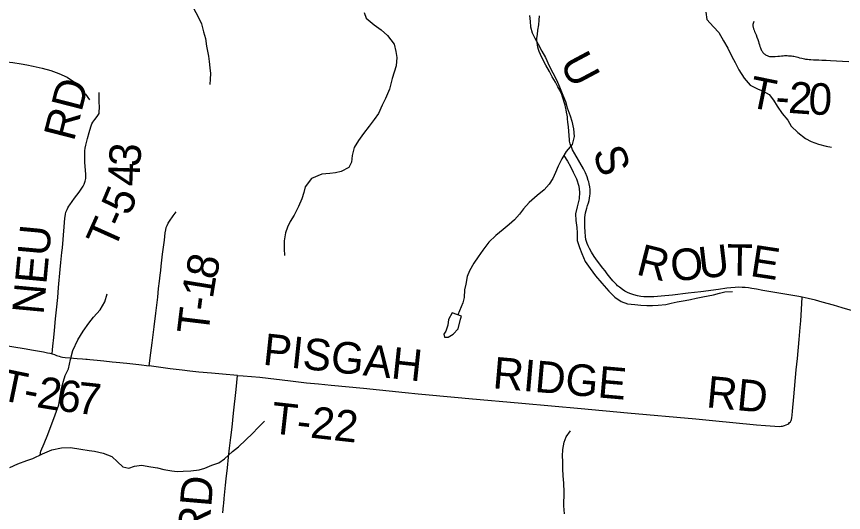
# Model space of a CAD drawing. Extents: x 1451455 to 1749751, y 218250 to 574981.
# Drawn here: x 1572855 to 1580723, y 286670 to 291386 of the extents above; entities that cross this region are included whole.
import ezdxf

# ---------------------------------------------------------------- set-up
doc = ezdxf.new("R2010")
doc.units = 0
for name, color, linetype in [('GM_X_County_Road', 7, 'Continuous'), ('GM_X_County_Road_Text', 7, 'Continuous'), ('GM_X_Minor_Lake', 7, 'Continuous'), ('GM_X_Minor_River', 7, 'Continuous'), ('GM_X_Township_Road', 7, 'Continuous'), ('GM_X_Township_Road_Text', 7, 'Continuous')]:
    doc.layers.add(name, color=color, linetype=linetype)

msp = doc.modelspace()

# ---------------------------------------------------------------- linework, layer by layer
at = {"layer": 'GM_X_County_Road'}
for points in [[(1580330.7, 288717.5), (1580298.8, 288723.7), (1580088.3, 288758.3), (1579955.3, 288780.8), (1579895.6, 288792.1), (1579850.1, 288799.4), (1579819.7, 288804.9), (1579788.9, 288809), (1579760, 288810.9), (1579725.8, 288811.4), (1579692.6, 288810.5), (1579653.2, 288807.2), (1579614.3, 288802.1), (1579534.5, 288790.8), (1579366.8, 288769.5), (1579244.3, 288756.3), (1579097.3, 288738.1), (1578988, 288728), (1578919.9, 288722.1), (1578875.7, 288720.2), (1578849.9, 288720.2), (1578824.1, 288722.1), (1578793.7, 288724.8), (1578763.4, 288730.8), (1578730.1, 288739.7), (1578699.6, 288750), (1578675.7, 288760), (1578643.8, 288776.1), (1578620.6, 288790.8), (1578591.7, 288811.6), (1578574.8, 288825.4), (1578562.3, 288837.3), (1578530.1, 288872.5), (1578500.8, 288906.9), (1578475.1, 288940.8), (1578455, 288966.7), (1578435.2, 288993), (1578382.7, 289060), (1578350.7, 289105.3), (1578325, 289146.9), (1578306.7, 289181.4), (1578294.8, 289204.7), (1578284.5, 289228.6), (1578278.2, 289246.2), (1578272.6, 289266.3), (1578268.2, 289293.9), (1578265.1, 289338.6), (1578263.2, 289387.8), (1578261.6, 289430.2), (1578261, 289450), (1578262.7, 289475.6), (1578265, 289496.7), (1578268.6, 289520.4), (1578273.6, 289541.2), (1578279.9, 289564.3), (1578287.9, 289588.5), (1578296.2, 289615.7), (1578302.5, 289638.2), (1578307.9, 289658.9), (1578311, 289679.7), (1578313.2, 289699.7), (1578314.4, 289723.1), (1578313.4, 289742), (1578310.1, 289766.8), (1578304.7, 289796.3), (1578300.1, 289813.2), (1578295.4, 289828.2), (1578283.2, 289862.4), (1578267.5, 289898.8), (1578248.5, 289937.1), (1578167.6, 290080), (1578146, 290119.1), (1578137.8, 290138), (1578125.2, 290166.1), (1578121.3, 290176.8), (1578118.9, 290188), (1578116.6, 290200.5), (1578115.5, 290215.2), (1578111.9, 290255.6), (1578109.7, 290296.1), (1578106.3, 290336.7), (1578101.6, 290381.7), (1578098.4, 290413), (1578096.1, 290431.2), (1578093.9, 290447.8), (1578088.7, 290476.6), (1578084.4, 290499.6), (1578079.4, 290523.3), (1578074.1, 290544.6), (1578066.8, 290572.1), (1578059.9, 290595.4), (1578050.3, 290623.1), (1578042.2, 290645.2), (1578033.4, 290665.2), (1578023.1, 290687.3), (1578006.6, 290719.5), (1577981.7, 290762.9), (1577951.9, 290814.6), (1577925, 290862.3), (1577890.5, 290925.3), (1577860.4, 290984), (1577840.2, 291025.7), (1577826.9, 291055.2), (1577820, 291074.1), (1577814.7, 291093.6), (1577810.4, 291115.9), (1577808, 291135.4), (1577806.4, 291157.6), (1577806.7, 291178.8), (1577808.4, 291199.6), (1577810.4, 291214.3), (1577816.3, 291255.4), (1577824.3, 291308.4), (1577828.6, 291351.1), (1577830.6, 291392.2)], [(1581861, 288379.4), (1581837.8, 288381.9), (1581769.9, 288389.5), (1581710.9, 288397.6), (1581648.7, 288406.4), (1581555.1, 288422.7), (1581416.9, 288448.5), (1581360.4, 288459.2), (1581258, 288478.7), (1581178.2, 288494.4), (1581094.7, 288513.2), (1581038.8, 288525.8), (1580948.3, 288549.7), (1580875.5, 288569.7), (1580710.9, 288616.2), (1580628.7, 288640.7), (1580521.2, 288670.2), (1580457.8, 288688.5), (1580388.1, 288705.4), (1580330.7, 288717.5)]]:
    msp.add_lwpolyline(points, dxfattribs=at)
at = {"layer": 'GM_X_Minor_Lake'}
for points in [[(1577001.3, 288570), (1576964.4, 288506.4), (1576957.7, 288450.4), (1576941, 288394.5), (1576920.6, 288366.8), (1576928.3, 288336.6), (1576960.3, 288336.2), (1577008.7, 288365.6), (1577057.4, 288417), (1577078.6, 288508.9)], [(1577078.6, 288508.9), (1577089.2, 288535.6), (1577001.3, 288570)]]:
    msp.add_lwpolyline(points, dxfattribs=at)
at = {"layer": 'GM_X_Minor_River'}
for points in [[(1574539.7, 291466.9), (1574582.3, 291382.1), (1574613.2, 291317.6), (1574633.9, 291241.2), (1574652.8, 291176.8), (1574663.6, 291104.5), (1574680, 291010.2), (1574687.2, 290960), (1574694.2, 290897.8), (1574699.3, 290843.6), (1574698.4, 290791.6), (1574693.5, 290739.6)], [(1576161.7, 291423.8), (1576182.8, 291371.4), (1576257.7, 291306.1), (1576324.9, 291259), (1576385.9, 291206), (1576448.5, 291122.9), (1576463.3, 291052.6), (1576472.4, 290998.4), (1576467.1, 290916.4), (1576429.1, 290796.8), (1576403.5, 290697.1), (1576366.1, 290607.5), (1576333, 290542), (1576297.7, 290464.4), (1576256.8, 290407), (1576209.8, 290343.6), (1576154.7, 290274.4), (1576107.7, 290209), (1576066.6, 290141.6), (1576047.3, 290065.8), (1576042.3, 290001.8), (1576017.5, 289950.1), (1575944.9, 289913.2), (1575888.7, 289900), (1575836.7, 289892.8), (1575760.6, 289886), (1575660, 289847.5), (1575602.7, 289766.2), (1575589.9, 289712.4), (1575570.9, 289652.6), (1575537.7, 289579), (1575496.4, 289497.5), (1575459.4, 289438), (1575434.5, 289382.3), (1575413.7, 289330.6), (1575400.5, 289254.7), (1575401.2, 289178.6), (1575404.1, 289114.4)], [(1577735.6, 291395.5), (1577742.9, 291339.3), (1577746.2, 291287.2), (1577761.6, 291233), (1577786.9, 291180.6), (1577818.2, 291124.1), (1577853.4, 291055.6), (1577886.7, 290997), (1577923.7, 290918.5), (1577958.9, 290851.9), (1577992.1, 290785.4), (1578021.3, 290719), (1578054.3, 290638.4), (1578077.6, 290578.1), (1578092.8, 290517.8), (1578121.9, 290441.3), (1578139.3, 290391), (1578154.4, 290318.8), (1578159.4, 290244.6), (1578140.5, 290170.8), (1578085.6, 290103.4), (1578042.7, 290033.9), (1578009.7, 289962.3), (1577983, 289904.5), (1577958.2, 289844.8), (1577923.5, 289791.2), (1577876.8, 289739.8), (1577808.1, 289684.6), (1577733.1, 289617.5), (1577678.3, 289558.2), (1577639.7, 289506.6), (1577592.9, 289453.2), (1577542.3, 289407.8), (1577485.7, 289360.5), (1577414.9, 289305.4), (1577350.1, 289242.1), (1577293, 289164.8), (1577246.2, 289101.3), (1577205.4, 289039.8), (1577164.4, 288968.3), (1577141.7, 288912.5), (1577128.8, 288842.6), (1577118.1, 288786.7), (1577113.2, 288714.6), (1577102.5, 288662.7), (1577054.3, 288549.2)], [(1579413.5, 291427.3), (1579422.7, 291359.1), (1579485.8, 291288.2), (1579537.2, 291233.5), (1579582.3, 291156.8), (1579623.4, 291084.1), (1579660.4, 291005.6), (1579691.7, 290949.1), (1579728.9, 290880.5), (1579779.9, 290799.8), (1579835.2, 290735), (1579904.8, 290700), (1579958.5, 290677.3), (1580016.2, 290646.5), (1580057.6, 290591.9), (1580092.9, 290535.3), (1580140, 290464.6), (1580193.3, 290399.8), (1580226.6, 290343.3), (1580289.9, 290282.4), (1580361.2, 290227.4), (1580414.9, 290198.7), (1580484.7, 290173.7), (1580558.5, 290152.7), (1580610.4, 290144)], [(1571962.9, 290936.1), (1572015.5, 290975.3), (1572067.8, 290996.5), (1572152, 291011.2), (1572218, 291014.2), (1572379.8, 291011.7), (1572443.7, 291006.7), (1572519.5, 290995.5), (1572583.3, 290986.5), (1572635.1, 290977.7), (1572688.9, 290968.9), (1572758.6, 290955.8), (1572818.5, 290948.9), (1572898.2, 290935.6), (1572952, 290926.8), (1573011.7, 290913.8), (1573099.4, 290896.5), (1573180.9, 290873.2), (1573258.4, 290843.9), (1573335.7, 290808.7), (1573406.9, 290763.5), (1573456, 290708.7), (1573510.9, 290647.8), (1573550, 290593.1)], [(1578062.3, 290065.7), (1578098.4, 290011.1), (1578125.8, 289958.7), (1578151.2, 289906.3), (1578182.4, 289843.8), (1578205.5, 289773.5), (1578210.8, 289717.3), (1578208, 289651.3), (1578189.1, 289577.5), (1578174.2, 289511.6), (1578177.4, 289445.5), (1578186.6, 289379.2), (1578187.9, 289329.2), (1578191, 289255), (1578210.2, 289190.7), (1578233.5, 289132.3), (1578266.6, 289057.8), (1578311.8, 288991.1), (1578362.9, 288920.4), (1578424.1, 288849.5), (1578491.2, 288774.5), (1578546.5, 288717.7), (1578608.1, 288676.8), (1578669.8, 288654), (1578737.8, 288647.1), (1578793.8, 288642.3), (1578851.8, 288639.6), (1578905.9, 288638.8), (1578959.9, 288640.1), (1579032.1, 288649.2), (1579084.3, 288660.5), (1579140.5, 288673.8), (1579216.8, 288686.8), (1579268.9, 288696.1), (1579323.1, 288709.4), (1579385.3, 288720.6), (1579435.5, 288730), (1579485.7, 288741.3), (1579543.9, 288756.6), (1579596.1, 288767.9), (1579668.3, 288772.9)], [(1573080.9, 287217), (1573087.2, 287251.7), (1573116.4, 287325.3), (1573153.8, 287412.9), (1573185.2, 287496.5), (1573210.3, 287564.2), (1573235.4, 287633.9), (1573256.4, 287693.7), (1573274, 287793.5), (1573282.9, 287847.5), (1573300, 287919.3), (1573318.9, 287971.1), (1573347.9, 288036.7), (1573369.4, 288124.5), (1573388.8, 288210.3), (1573438.4, 288311.7), (1573489.7, 288395), (1573541, 288470.4), (1573585.9, 288527.7), (1573648.9, 288596.9), (1573696.2, 288672.2), (1573717.4, 288750)], [(1572790.9, 287096), (1572865.4, 287130.9), (1572951.9, 287165.6), (1573008.1, 287182.8), (1573102.8, 287227.4), (1573189.3, 287264.1), (1573281.6, 287284.7), (1573369.6, 287287.3), (1573467.2, 287271.8), (1573545, 287260.6), (1573596.8, 287253.8), (1573680.5, 287234.5), (1573759.9, 287203.2), (1573815, 287150.3), (1573866.1, 287103.4), (1573923.9, 287092.5), (1573976.2, 287109.7), (1574044.3, 287118.7), (1574133.9, 287103.3), (1574195.7, 287094.3), (1574255.4, 287079.4), (1574331.2, 287066.2), (1574383, 287059.4), (1574441, 287062.5), (1574513, 287065.4), (1574593.1, 287076.1), (1574645.3, 287091.3), (1574711.7, 287118.4), (1574780.1, 287141.3), (1574832.7, 287180.6), (1574909.7, 287249.5), (1574966.5, 287294.7), (1575035.5, 287361.7), (1575100.4, 287420.8), (1575153.3, 287478), (1575214.3, 287537.2)], [(1578068.2, 286657.5), (1578063.1, 286733.7), (1578064.7, 286861.8), (1578061.8, 286950), (1578056.7, 287018.1), (1578053.5, 287086.2), (1578052.4, 287156.3), (1578051.1, 287206.4), (1578053.8, 287268.5), (1578064.7, 287338.4), (1578083.4, 287390.2), (1578126.1, 287445.7)]]:
    msp.add_lwpolyline(points, dxfattribs=at)
at = {"layer": 'GM_X_Township_Road'}
for points in [[(1579871.4, 291339.4), (1579867.4, 291330.9), (1579862.9, 291320.7), (1579860.6, 291309.9), (1579860.6, 291297.4), (1579864.7, 291282.7), (1579866.2, 291277.3), (1579868.3, 291269.8), (1579872.6, 291258.1), (1579878.3, 291243.3), (1579892.1, 291211.2), (1579899.5, 291191.2), (1579907.3, 291167.4), (1579913.8, 291148.3), (1579918.6, 291133.1), (1579923.8, 291117.5), (1579928.6, 291102.7), (1579933, 291090.1), (1579936.9, 291080.1), (1579940.8, 291071), (1579944.2, 291064.1), (1579948.6, 291057.1), (1579952.5, 291051.5), (1579957.7, 291044.5), (1579962.5, 291039.3), (1579968.5, 291033.2), (1579974.6, 291028), (1579981.1, 291023.7), (1579988.9, 291018.9), (1579995.9, 291015.5), (1580003.7, 291012), (1580010.7, 291009.4), (1580018.9, 291007.7), (1580026.7, 291006.3), (1580036.7, 291005.5), (1580046.7, 291005), (1580060.1, 291005), (1580074.4, 291005.9), (1580098.3, 291008.5), (1580115.2, 291010.2), (1580133.5, 291012.4), (1580149.5, 291013.7), (1580161.5, 291014.6), (1580173.8, 291015), (1580186.9, 291014.6), (1580201.2, 291013.7), (1580215.5, 291012.8), (1580229, 291011.5), (1580240.7, 291010.2), (1580252, 291008.5), (1580262.7, 291006.8), (1580275.8, 291003.7), (1580289.7, 290999.8), (1580306.6, 290995.1), (1580328.3, 290989), (1580339.2, 290986.4), (1580352.2, 290983.8), (1580361.8, 290982), (1580372.2, 290980.7), (1580382.2, 290979.9), (1580396.1, 290978.6), (1580413.8, 290977.2), (1580438.6, 290975.5), (1580463.3, 290974.6), (1580488.1, 290973.8), (1580518, 290972.9), (1580558.4, 290971.6), (1580600.9, 290969.4), (1580658.2, 290966), (1580712.9, 290962), (1580775.8, 290957.3)], [(1573193.6, 288179.8), (1573196.6, 288217.8), (1573199.8, 288250.7), (1573208, 288334.6), (1573215.4, 288401.4), (1573226.5, 288510.6), (1573235.3, 288596), (1573247, 288715.3), (1573255.1, 288807.9), (1573269.2, 288980), (1573276.2, 289048.4), (1573286.9, 289142.9), (1573290.8, 289188.3), (1573308.1, 289387.6), (1573310.8, 289429.2), (1573313.9, 289468.3), (1573316.3, 289486.2), (1573320, 289506.4), (1573324.6, 289525.4), (1573328.5, 289538), (1573334.8, 289552.8), (1573342.2, 289567.2), (1573353.1, 289583.5), (1573362.8, 289596.8), (1573407.4, 289657.7), (1573449.6, 289716.2), (1573487.6, 289773.7), (1573497, 289791), (1573505.7, 289812.2), (1573509.1, 289821.5), (1573512.3, 289834.6), (1573514.3, 289847.2), (1573515.5, 289863.5), (1573514.6, 289886.4), (1573505.3, 289998.1), (1573503.3, 290075.3), (1573505.3, 290108.5), (1573508.9, 290133.3), (1573514.2, 290162.5), (1573530.1, 290225.4), (1573545.3, 290284.4), (1573560.6, 290336.5), (1573571.5, 290364.9), (1573580.4, 290382.2), (1573590.1, 290395.1), (1573598.7, 290406.6), (1573622.9, 290436.2), (1573634.1, 290453.4), (1573639.4, 290465.7), (1573642.1, 290478.3), (1573643.1, 290525.7), (1573642.1, 290574), (1573640.7, 290662.7)], [(1574116.1, 288064), (1574132.1, 288189.1), (1574144.3, 288284.2), (1574163.6, 288435.1), (1574180.5, 288566.7), (1574197.7, 288716.6), (1574206.6, 288798.4), (1574215.3, 288869.6), (1574221.7, 288928), (1574226.4, 288970.1), (1574231.5, 289012.3), (1574245.1, 289126.2), (1574261.3, 289259.4), (1574268.8, 289327.8), (1574274, 289356.9), (1574279.9, 289379), (1574287.6, 289400.7), (1574297.6, 289421.3), (1574309.9, 289440.7), (1574343.9, 289490.4), (1574373.5, 289528.2)], [(1574957.9, 287973.2), (1575010.3, 287970.8), (1575169.4, 287956.6), (1575462.3, 287922.4), (1575613.7, 287904.2), (1575727.4, 287893), (1575849.7, 287881.6), (1576157.5, 287850.5), (1576552, 287811.7), (1576675.4, 287799.5), (1577058, 287762.5), (1577159, 287753.4), (1577661.6, 287709.7), (1578226, 287659.1), (1578669.4, 287616.1), (1579318.6, 287559.1), (1579476.1, 287544.1), (1579895.8, 287504.4), (1579980.3, 287496.4), (1580070.4, 287489.5), (1580110.8, 287488.5), (1580129.1, 287489.8), (1580142.3, 287491.5), (1580162.6, 287496.4), (1580179.5, 287502.1), (1580193, 287509), (1580202.6, 287516), (1580210.9, 287524), (1580217.9, 287532.9), (1580224.5, 287543.5), (1580229.2, 287554.8), (1580232.8, 287569.3), (1580236.4, 287595.5), (1580239.4, 287632.3), (1580250.6, 287769.6), (1580274.4, 288025.3), (1580284.6, 288134.3), (1580301.4, 288315), (1580311.8, 288429.3), (1580316.3, 288491.3), (1580323.4, 288598.9), (1580330.7, 288717.5)], [(1572455.1, 288315.3), (1572509.6, 288302.2), (1572570.6, 288289.2), (1572620.4, 288280.1), (1572729.3, 288262.4), (1572828.6, 288244.8), (1572926.1, 288228.9), (1573015, 288214.6), (1573074.1, 288204.4), (1573112.3, 288197.1), (1573148.1, 288189.4), (1573172.5, 288184.5), (1573193.6, 288179.8)], [(1573193.6, 288179.8), (1573215.9, 288171.3), (1573235, 288164.1), (1573258.9, 288156), (1573276.8, 288150.9), (1573290.9, 288148.1), (1573318.8, 288144), (1573361.2, 288139.8), (1573430, 288135.4), (1573482.3, 288131.5), (1573514.9, 288128.5), (1573527.9, 288127.4), (1573550.7, 288125.2), (1573621.9, 288117.3), (1573686.8, 288110.6), (1573764.9, 288103.2), (1573804.1, 288099.1), (1573905.2, 288088.7), (1574019.5, 288077.2), (1574116.1, 288064)], [(1574957.9, 287973.2), (1574814.7, 287985.2), (1574708.5, 287993.7), (1574588.7, 288005.4), (1574502.8, 288015.2), (1574431.2, 288022.3), (1574315.9, 288037.3), (1574116.1, 288064)], [(1574826.6, 286754.3), (1574831.1, 286803.6), (1574843, 286930.4), (1574848.2, 286989.1), (1574860.5, 287093.4), (1574872.1, 287194.3), (1574882.6, 287282.2), (1574895.1, 287383), (1574906.1, 287480.5), (1574918.6, 287614.1), (1574943.4, 287838.8), (1574957.9, 287973.2)], [(1574818.9, 286666.6), (1574824.8, 286735.2), (1574826.6, 286754.3)]]:
    msp.add_lwpolyline(points, dxfattribs=at)

# ---------------------------------------------------------------- texts
at = {"layer": 'GM_X_County_Road_Text'}
for s, rotation, p in [('U', 298.086, (1578018.1, 290946.3)), ('S', 288.82452, (1578334.5, 290100.3)), ('R', 345.79431, (1578740.9, 288936.2)), ('O', 5.25277, (1579090.1, 288867.1)), ('U', 6.6358, (1579360.9, 288892.1)), ('T', 359.29929, (1579613, 288922.1)), ('E', 351.35321, (1579826.4, 288920.2))]:
    msp.add_text(s, height=300, rotation=rotation, dxfattribs=at).set_placement(p)
at = {"layer": 'GM_X_Township_Road_Text'}
for s, rotation, p in [('RD', 75.60638, (1573400, 290191.5)), ('T', 348.60224, (1579807.4, 290529.4)), ('2', 355.89047, (1580192.8, 290471.2)), ('0', 357.3604, (1580385.5, 290457.5)), ('-', 356.19393, (1580070.3, 290479.4)), ('3', 85.79665, (1574029.6, 289950)), ('4', 88.3101, (1574024.3, 289768.8)), ('5', 67.1646, (1573927.1, 289481.2)), ('-', 66.07143, (1573874.6, 289362.8)), ('T', 65.85823, (1573782.4, 289156.9)), ('NEU', 84.68552, (1573111, 288545.6)), ('8', 77.06818, (1574750, 288873.2)), ('1', 80.75155, (1574721.3, 288695.8)), ('-', 82.44558, (1574705.4, 288576)), ('T', 83.05306, (1574678.4, 288354.1)), ('PISGAH', 353.93053, (1575191.5, 288076.2)), ('RIDGE', 355.02056, (1577379.3, 287852.2)), ('T', 348.37699, (1572683.1, 287743.9)), ('2', 350.64512, (1573036.6, 287672.9)), ('6', 352.22562, (1573227.9, 287641.5)), ('RD', 354.58591, (1579411.7, 287671.3)), ('7', 353.76133, (1573419.7, 287615.5)), ('-', 349.05107, (1572906.7, 287697.9)), ('T-22', 353.66411, (1575267.1, 287424.2)), ('RD', 85.07383, (1574681.9, 286428.6))]:
    msp.add_text(s, height=300, rotation=rotation, dxfattribs=at).set_placement(p)

doc.saveas('drawing.dxf')
